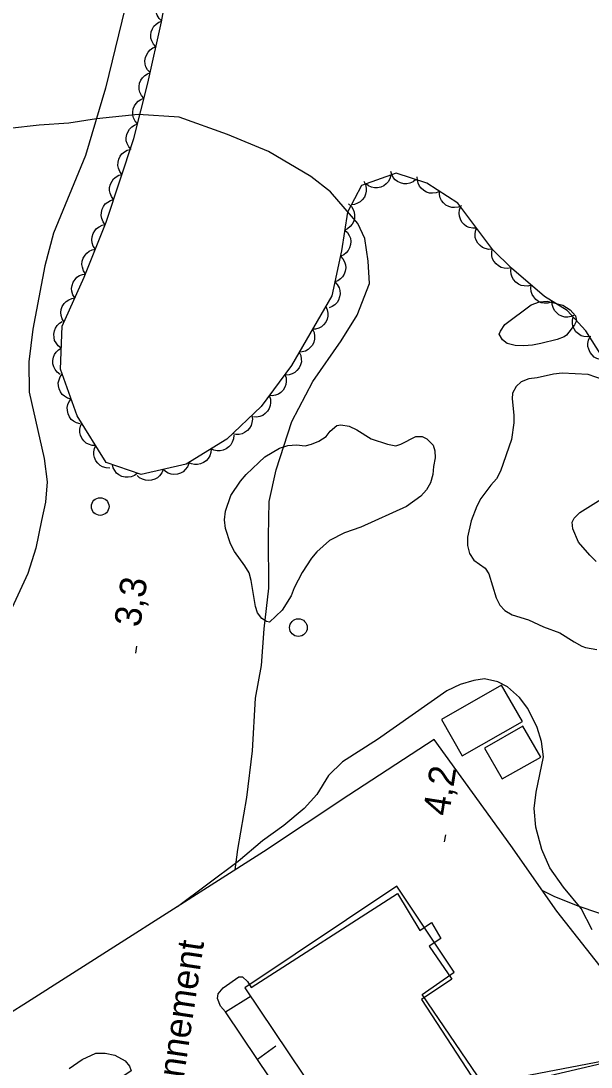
# Model space of a CAD drawing. Extents: x 282461 to 284471, y 5554090 to 5557646.
# Drawn here: x 283290.3 to 283354.9, y 5555541.8 to 5555660.4 of the extents above; entities that cross this region are included whole.
import ezdxf

# ---------------------------------------------------------------- set-up
doc = ezdxf.new("R2010")
doc.units = 0
for name, color, linetype in [('Niveau 19', 7, 'Continuous'), ('Niveau 2', 7, 'Continuous'), ('Niveau 22', 7, 'Continuous'), ('Niveau 3', 7, 'Continuous'), ('Niveau 31', 7, 'Continuous'), ('Niveau 36', 7, 'Continuous'), ('Niveau 44', 7, 'Continuous'), ('Niveau 52', 7, 'Continuous')]:
    doc.layers.add(name, color=color, linetype=linetype)

msp = doc.modelspace()

# ---------------------------------------------------------------- linework, layer by layer
at = {"layer": 'Niveau 19'}
msp.add_lwpolyline([(283290.64, 5555548.88), (283289.32, 5555548.05), (283285.18, 5555546.16), (283283.21, 5555545.92), (283278.74, 5555546.25)], dxfattribs=at)
at = {"layer": 'Niveau 2'}
for points in [[(283352.12, 5555624.74), (283351.89, 5555624.57), (283351.08, 5555624.27), (283349.23, 5555623.8), (283348.3, 5555623.62), (283347.32, 5555623.55), (283346.33, 5555623.6), (283345.4, 5555623.83), (283344.88, 5555624.23), (283344.52, 5555624.86), (283344.64, 5555625.21), (283345.15, 5555625.97), (283348.14, 5555628.18), (283349.07, 5555628.54), (283349.94, 5555628.6), (283351.74, 5555628.15), (283352.55, 5555627.64), (283353.14, 5555626.95), (283353.26, 5555626.37), (283353.03, 5555625.91), (283352.12, 5555624.74)], [(283356.34, 5555619.69), (283354.59, 5555620.31), (283351.63, 5555620.46), (283350.65, 5555620.34), (283348.8, 5555619.92), (283347.87, 5555619.8), (283347.01, 5555619.45), (283346.43, 5555618.93), (283346.03, 5555618.17), (283345.98, 5555617.54), (283346.17, 5555615.69), (283346.18, 5555614.82), (283345.91, 5555612.91), (283344.66, 5555609.32), (283344.21, 5555608.45), (283343.58, 5555607.75), (283342.43, 5555606.24), (283341.97, 5555605.38), (283341.35, 5555603.7), (283340.91, 5555601.84), (283340.91, 5555600.92), (283341.15, 5555600), (283341.62, 5555599.25), (283342.91, 5555598.33), (283343.32, 5555597.7), (283344.15, 5555594.99), (283344.57, 5555594.13), (283345.15, 5555593.55), (283345.97, 5555593.04), (283347.83, 5555592.48), (283349.52, 5555591.68), (283351.38, 5555591), (283353.01, 5555589.97), (283353.88, 5555589.51), (283354.29, 5555589.34), (283355.57, 5555589.12)], [(283337.27, 5555610.86), (283337.05, 5555609.87), (283337, 5555608.95), (283336.72, 5555608.02), (283336.26, 5555607.21), (283335.63, 5555606.51), (283334.02, 5555605.34), (283328.82, 5555602.99), (283326.97, 5555602.34), (283325.3, 5555601.46), (283323.86, 5555600.18), (283323.23, 5555599.48), (283322.2, 5555597.86), (283321.29, 5555596.12), (283320.95, 5555595.19), (283319.92, 5555593.56), (283318.48, 5555592.22), (283318.13, 5555592.28), (283317.61, 5555592.62), (283317.14, 5555593.26), (283316.9, 5555594), (283316.41, 5555596.95), (283316.17, 5555597.82), (283315.7, 5555598.62), (283314.52, 5555600.23), (283314.05, 5555601.1), (283313.51, 5555602.83), (283313.39, 5555603.81), (283313.49, 5555604.79), (283314.12, 5555606.59), (283315.2, 5555608.21), (283315.83, 5555608.97), (283317.27, 5555610.31), (283317.96, 5555610.95), (283319.63, 5555611.95), (283320.56, 5555612.24), (283321.54, 5555612.31), (283322.53, 5555612.2), (283323.23, 5555612.38), (283324.09, 5555612.73), (283324.9, 5555613.25), (283325.36, 5555613.89), (283326.11, 5555614.53), (283326.57, 5555614.6), (283327.5, 5555614.43), (283328.37, 5555614.03), (283330.01, 5555613), (283331.87, 5555612.38), (283332.8, 5555612.21), (283333.37, 5555612.39), (283335.05, 5555613.27), (283335.8, 5555613.27), (283336.33, 5555612.99), (283337.03, 5555612.3), (283337.21, 5555611.66), (283337.27, 5555610.86)], [(283355.48, 5555599.11), (283354.78, 5555599.8), (283353.49, 5555601.3), (283352.84, 5555602.79), (283352.77, 5555603.54), (283353, 5555604.01), (283353.63, 5555604.65), (283356.05, 5555606.17)], [(283355.04, 5555557.35), (283353.8, 5555559.77), (283351.81, 5555562.18), (283350.23, 5555564.36), (283349.34, 5555566.44), (283348.68, 5555568.97), (283348.48, 5555571.11), (283348.7, 5555572.96), (283349.53, 5555576.95), (283349.29, 5555578.68), (283348.81, 5555580.29), (283347.74, 5555582.42), (283346.81, 5555583.69), (283345.46, 5555584.89), (283344.36, 5555585.46), (283342.85, 5555585.8), (283341.63, 5555585.62), (283340.07, 5555585.14), (283338.57, 5555584.44), (283330.74, 5555578.9), (283326.77, 5555576.39), (283325.16, 5555574.82), (283323.84, 5555572.67), (283322.41, 5555571.1), (283320.11, 5555569.18), (283317.69, 5555567.43), (283314.93, 5555565.1), (283308.06, 5555559.96)]]:
    msp.add_lwpolyline(points, dxfattribs=at)
at = {"layer": 'Niveau 22'}
for points in [[(283304.68, 5555672.47), (283299.89, 5555652.77), (283297.64, 5555645.13), (283294.01, 5555636.31), (283293.01, 5555632.61), (283291.66, 5555625.44), (283291.23, 5555621.74), (283291.27, 5555618.28), (283292.94, 5555610.79), (283293.31, 5555608.14), (283293.1, 5555605.82), (283292.66, 5555603.74), (283291.99, 5555600.62), (283291.09, 5555597.72), (283289.05, 5555593.32), (283283.01, 5555583.9), (283277.16, 5555577.62), (283269.8, 5555571.33), (283263.41, 5555563.19)], [(283314.6, 5555564.13), (283314.88, 5555566.45), (283315.9, 5555572.32), (283316.57, 5555577.62), (283316.88, 5555583.61), (283317.57, 5555587.29), (283317.88, 5555591.46), (283318.41, 5555596.08), (283318.38, 5555601.96), (283318.46, 5555605.89), (283319.24, 5555609.48), (283321.02, 5555614.95), (283323.39, 5555619.49), (283326.6, 5555624.13), (283328.43, 5555627.04), (283329.81, 5555630.62), (283329.67, 5555633.16), (283329.3, 5555635.71), (283328.48, 5555637.43), (283325.4, 5555641.01), (283323.18, 5555642.73), (283318.38, 5555645.59), (283313.72, 5555647.52), (283308.24, 5555649.46), (283303.6, 5555649.77), (283298.87, 5555649.3), (283295.75, 5555648.81), (283292.39, 5555648.56), (283289.04, 5555648.19)], [(283349.4, 5555561.79), (283350.69, 5555561.14), (283353.41, 5555560.07), (283358.23, 5555558.45), (283360.73, 5555557.77), (283362.82, 5555556.98), (283367.07, 5555555.04), (283369.75, 5555553.56), (283373.64, 5555550.94), (283376.26, 5555548.55), (283377.66, 5555546.71), (283379.59, 5555542.81), (283380.55, 5555539.47)], [(283319.21, 5555544.16), (283317.11, 5555542.64), (283313.5, 5555548.02), (283316.39, 5555549.87)]]:
    msp.add_lwpolyline(points, dxfattribs=at)
at = {"layer": 'Niveau 3'}
for p, q in [((283303.33, 5555588.72), (283303.45, 5555589.51)), ((283338.33, 5555567.31), (283338.45, 5555568.1))]:
    msp.add_line(p, q, dxfattribs=at)
at = {"layer": 'Niveau 31'}
for points in [[(283344.79, 5555585.08), (283337.97, 5555581.17), (283340.33, 5555577.06), (283347.15, 5555580.97), (283344.79, 5555585.08)], [(283347.2, 5555580.43), (283342.86, 5555577.95), (283344.86, 5555574.44), (283349.21, 5555576.92), (283347.2, 5555580.43)], [(283332.92, 5555562.28), (283315.7, 5555550.77), (283345.38, 5555506.54), (283354.62, 5555512.7), (283344.26, 5555528.46), (283373.89, 5555534.47), (283371.66, 5555545.39), (283342.71, 5555539.85), (283335.8, 5555549.99), (283339.42, 5555552.54), (283332.92, 5555562.28)]]:
    msp.add_lwpolyline(points, dxfattribs=at)
at = {"layer": 'Niveau 36'}
for centre in [(283299.3, 5555605.33), (283321.76, 5555591.6)]:
    msp.add_circle(centre, 1, dxfattribs=at)
at = {"layer": 'Niveau 44'}
for points in [[(283357.37, 5555620.42), (283354.32, 5555625.25), (283352.21, 5555627.55), (283349.64, 5555629.15), (283345.91, 5555632.36), (283343.8, 5555634.42), (283339.81, 5555639.71), (283336.32, 5555641.99), (283332.83, 5555643.12), (283328.9, 5555641.71), (283327.31, 5555638.69), (283326.65, 5555634.3), (283325.54, 5555629.21), (283320.97, 5555621.32), (283317.54, 5555616.67), (283313.64, 5555612.95), (283309.03, 5555610.15), (283303.94, 5555608.95), (283299.99, 5555610.31), (283296.7, 5555615.6), (283294.79, 5555620.9), (283294.98, 5555625.76), (283297.48, 5555631.32), (283299.97, 5555637.57), (283303.13, 5555647.07), (283304.69, 5555653.32), (283306.25, 5555660.27), (283307.79, 5555668.83)], [(283306.27, 5555660.37), (283305.97, 5555660.66), (283305.77, 5555661.02), (283305.65, 5555661.33), (283305.63, 5555661.68), (283305.66, 5555662.05), (283305.79, 5555662.41), (283305.93, 5555662.7), (283306.17, 5555662.96), (283306.47, 5555663.18), (283306.8, 5555663.32)], [(283305.62, 5555657.45), (283305.33, 5555657.75), (283305.15, 5555658.12), (283305.04, 5555658.43), (283305.03, 5555658.78), (283305.08, 5555659.15), (283305.22, 5555659.5), (283305.38, 5555659.79), (283305.63, 5555660.03), (283305.94, 5555660.24), (283306.27, 5555660.37)], [(283304.96, 5555654.52), (283304.67, 5555654.83), (283304.49, 5555655.19), (283304.39, 5555655.5), (283304.37, 5555655.85), (283304.42, 5555656.22), (283304.57, 5555656.57), (283304.72, 5555656.86), (283304.98, 5555657.11), (283305.28, 5555657.32), (283305.62, 5555657.45)], [(283304.26, 5555651.61), (283303.98, 5555651.92), (283303.81, 5555652.29), (283303.71, 5555652.6), (283303.71, 5555652.95), (283303.77, 5555653.32), (283303.92, 5555653.67), (283304.08, 5555653.95), (283304.34, 5555654.19), (283304.65, 5555654.39), (283304.99, 5555654.52)], [(283303.54, 5555648.7), (283303.26, 5555649.01), (283303.09, 5555649.38), (283302.99, 5555649.69), (283302.98, 5555650.04), (283303.04, 5555650.41), (283303.19, 5555650.76), (283303.36, 5555651.04), (283303.61, 5555651.28), (283303.92, 5555651.48), (283304.26, 5555651.61)], [(283302.81, 5555645.79), (283302.53, 5555646.1), (283302.36, 5555646.47), (283302.26, 5555646.78), (283302.26, 5555647.13), (283302.31, 5555647.5), (283302.47, 5555647.85), (283302.63, 5555648.13), (283302.89, 5555648.37), (283303.2, 5555648.57), (283303.54, 5555648.7)], [(283301.77, 5555642.97), (283301.51, 5555643.3), (283301.37, 5555643.68), (283301.3, 5555644.01), (283301.32, 5555644.36), (283301.4, 5555644.72), (283301.58, 5555645.05), (283301.77, 5555645.32), (283302.04, 5555645.54), (283302.37, 5555645.72), (283302.71, 5555645.82)], [(283300.82, 5555640.13), (283300.57, 5555640.46), (283300.42, 5555640.84), (283300.35, 5555641.16), (283300.37, 5555641.51), (283300.46, 5555641.87), (283300.64, 5555642.21), (283300.82, 5555642.48), (283301.1, 5555642.7), (283301.42, 5555642.88), (283301.77, 5555642.97)], [(283332.24, 5555642.91), (283332.13, 5555642.5), (283331.92, 5555642.16), (283331.72, 5555641.9), (283331.43, 5555641.7), (283331.09, 5555641.55), (283330.71, 5555641.48), (283330.39, 5555641.45), (283330.05, 5555641.54), (283329.71, 5555641.68), (283329.42, 5555641.9)], [(283335.08, 5555642.39), (283334.75, 5555642.13), (283334.38, 5555641.99), (283334.05, 5555641.91), (283333.7, 5555641.93), (283333.34, 5555642.01), (283333, 5555642.19), (283332.73, 5555642.37), (283332.51, 5555642.64), (283332.33, 5555642.97), (283332.23, 5555643.31)], [(283337.74, 5555641.06), (283337.36, 5555640.9), (283336.95, 5555640.86), (283336.62, 5555640.87), (283336.29, 5555640.98), (283335.96, 5555641.15), (283335.68, 5555641.41), (283335.47, 5555641.66), (283335.33, 5555641.98), (283335.24, 5555642.34), (283335.23, 5555642.7)], [(283329.16, 5555642.2), (283329.35, 5555641.83), (283329.43, 5555641.43), (283329.45, 5555641.1), (283329.37, 5555640.76), (283329.23, 5555640.42), (283329, 5555640.11), (283328.77, 5555639.88), (283328.47, 5555639.71), (283328.12, 5555639.58), (283327.76, 5555639.54)], [(283340.25, 5555639.42), (283339.87, 5555639.26), (283339.46, 5555639.22), (283339.13, 5555639.23), (283338.8, 5555639.34), (283338.47, 5555639.51), (283338.19, 5555639.77), (283337.98, 5555640.02), (283337.84, 5555640.34), (283337.75, 5555640.7), (283337.74, 5555641.06)], [(283299.87, 5555637.28), (283299.62, 5555637.61), (283299.48, 5555637.99), (283299.4, 5555638.32), (283299.43, 5555638.67), (283299.51, 5555639.03), (283299.69, 5555639.36), (283299.87, 5555639.63), (283300.15, 5555639.85), (283300.47, 5555640.03), (283300.82, 5555640.13)], [(283327.45, 5555639.64), (283327.76, 5555639.36), (283327.97, 5555639.01), (283328.09, 5555638.71), (283328.13, 5555638.36), (283328.11, 5555637.99), (283327.99, 5555637.62), (283327.86, 5555637.33), (283327.62, 5555637.06), (283327.33, 5555636.83), (283327.01, 5555636.68)], [(283341.93, 5555636.9), (283341.52, 5555636.87), (283341.12, 5555636.97), (283340.81, 5555637.09), (283340.54, 5555637.31), (283340.29, 5555637.58), (283340.12, 5555637.92), (283340, 5555638.23), (283339.97, 5555638.58), (283340.01, 5555638.95), (283340.13, 5555639.29)], [(283298.75, 5555634.5), (283298.51, 5555634.85), (283298.39, 5555635.24), (283298.34, 5555635.56), (283298.38, 5555635.91), (283298.49, 5555636.27), (283298.69, 5555636.59), (283298.88, 5555636.85), (283299.17, 5555637.05), (283299.51, 5555637.21), (283299.86, 5555637.29)], [(283327.01, 5555636.68), (283327.31, 5555636.4), (283327.52, 5555636.05), (283327.65, 5555635.74), (283327.69, 5555635.39), (283327.66, 5555635.02), (283327.54, 5555634.66), (283327.41, 5555634.36), (283327.18, 5555634.1), (283326.89, 5555633.87), (283326.56, 5555633.71)], [(283343.74, 5555634.5), (283343.32, 5555634.48), (283342.93, 5555634.58), (283342.62, 5555634.7), (283342.34, 5555634.92), (283342.1, 5555635.19), (283341.92, 5555635.53), (283341.8, 5555635.83), (283341.78, 5555636.19), (283341.82, 5555636.55), (283341.93, 5555636.9)], [(283297.64, 5555631.72), (283297.4, 5555632.06), (283297.28, 5555632.45), (283297.23, 5555632.78), (283297.27, 5555633.13), (283297.38, 5555633.48), (283297.58, 5555633.81), (283297.77, 5555634.07), (283298.06, 5555634.27), (283298.4, 5555634.43), (283298.75, 5555634.5)], [(283345.87, 5555632.4), (283345.46, 5555632.31), (283345.06, 5555632.35), (283344.74, 5555632.42), (283344.43, 5555632.6), (283344.15, 5555632.83), (283343.92, 5555633.14), (283343.76, 5555633.42), (283343.68, 5555633.77), (283343.66, 5555634.14), (283343.73, 5555634.49)], [(283326.52, 5555633.72), (283326.81, 5555633.42), (283326.99, 5555633.06), (283327.1, 5555632.74), (283327.12, 5555632.39), (283327.07, 5555632.03), (283326.93, 5555631.67), (283326.77, 5555631.38), (283326.52, 5555631.14), (283326.22, 5555630.93), (283325.88, 5555630.79)], [(283348.14, 5555630.44), (283347.74, 5555630.33), (283347.33, 5555630.34), (283347.01, 5555630.4), (283346.69, 5555630.55), (283346.39, 5555630.76), (283346.15, 5555631.06), (283345.97, 5555631.33), (283345.87, 5555631.67), (283345.83, 5555632.04), (283345.87, 5555632.39)], [(283296.43, 5555628.98), (283296.21, 5555629.33), (283296.1, 5555629.73), (283296.06, 5555630.05), (283296.12, 5555630.4), (283296.24, 5555630.75), (283296.45, 5555631.07), (283296.66, 5555631.32), (283296.96, 5555631.51), (283297.3, 5555631.65), (283297.66, 5555631.71)], [(283325.88, 5555630.79), (283326.17, 5555630.49), (283326.36, 5555630.13), (283326.46, 5555629.81), (283326.48, 5555629.46), (283326.43, 5555629.1), (283326.29, 5555628.74), (283326.14, 5555628.45), (283325.88, 5555628.21), (283325.58, 5555628), (283325.25, 5555627.86)], [(283350.41, 5555628.48), (283350.01, 5555628.37), (283349.61, 5555628.39), (283349.28, 5555628.44), (283348.96, 5555628.59), (283348.66, 5555628.81), (283348.42, 5555629.1), (283348.24, 5555629.38), (283348.14, 5555629.71), (283348.1, 5555630.08), (283348.14, 5555630.44)], [(283295.2, 5555626.24), (283294.98, 5555626.6), (283294.87, 5555626.99), (283294.83, 5555627.32), (283294.89, 5555627.67), (283295.01, 5555628.01), (283295.23, 5555628.33), (283295.43, 5555628.58), (283295.73, 5555628.77), (283296.07, 5555628.92), (283296.43, 5555628.98)], [(283353.05, 5555627.03), (283352.67, 5555626.86), (283352.27, 5555626.81), (283351.94, 5555626.81), (283351.6, 5555626.91), (283351.27, 5555627.08), (283350.99, 5555627.33), (283350.77, 5555627.57), (283350.62, 5555627.89), (283350.52, 5555628.25), (283350.51, 5555628.61)], [(283324.85, 5555628.02), (283325.03, 5555627.64), (283325.09, 5555627.24), (283325.1, 5555626.91), (283325.01, 5555626.57), (283324.85, 5555626.24), (283324.61, 5555625.94), (283324.37, 5555625.71), (283324.06, 5555625.56), (283323.71, 5555625.45), (283323.35, 5555625.42)], [(283294.88, 5555623.29), (283294.55, 5555623.54), (283294.3, 5555623.87), (283294.14, 5555624.16), (283294.07, 5555624.5), (283294.05, 5555624.87), (283294.13, 5555625.24), (283294.23, 5555625.55), (283294.43, 5555625.84), (283294.7, 5555626.1), (283295, 5555626.29)], [(283354.91, 5555624.61), (283354.49, 5555624.55), (283354.09, 5555624.61), (283353.78, 5555624.7), (283353.48, 5555624.89), (283353.21, 5555625.14), (283353, 5555625.46), (283352.85, 5555625.75), (283352.8, 5555626.1), (283352.8, 5555626.47), (283352.88, 5555626.82)], [(283323.35, 5555625.42), (283323.53, 5555625.05), (283323.59, 5555624.65), (283323.6, 5555624.32), (283323.51, 5555623.98), (283323.35, 5555623.64), (283323.1, 5555623.35), (283322.87, 5555623.12), (283322.56, 5555622.96), (283322.2, 5555622.85), (283321.84, 5555622.83)], [(283356.38, 5555621.98), (283355.97, 5555621.99), (283355.58, 5555622.12), (283355.29, 5555622.27), (283355.03, 5555622.51), (283354.81, 5555622.8), (283354.66, 5555623.16), (283354.56, 5555623.47), (283354.57, 5555623.82), (283354.64, 5555624.19), (283354.78, 5555624.52)], [(283294.77, 5555620.3), (283294.43, 5555620.55), (283294.19, 5555620.87), (283294.03, 5555621.16), (283293.95, 5555621.5), (283293.93, 5555621.87), (283294.01, 5555622.25), (283294.11, 5555622.56), (283294.32, 5555622.84), (283294.58, 5555623.1), (283294.88, 5555623.29)], [(283321.84, 5555622.83), (283322.03, 5555622.45), (283322.09, 5555622.05), (283322.1, 5555621.72), (283322, 5555621.38), (283321.85, 5555621.05), (283321.6, 5555620.75), (283321.37, 5555620.53), (283321.05, 5555620.37), (283320.7, 5555620.26), (283320.34, 5555620.23)], [(283296.01, 5555617.51), (283295.61, 5555617.62), (283295.26, 5555617.83), (283295, 5555618.03), (283294.8, 5555618.32), (283294.65, 5555618.66), (283294.58, 5555619.03), (283294.55, 5555619.36), (283294.64, 5555619.7), (283294.78, 5555620.04), (283294.99, 5555620.33)], [(283320.23, 5555620.31), (283320.36, 5555619.92), (283320.38, 5555619.51), (283320.35, 5555619.18), (283320.22, 5555618.85), (283320.03, 5555618.54), (283319.76, 5555618.27), (283319.5, 5555618.07), (283319.17, 5555617.95), (283318.8, 5555617.88), (283318.45, 5555617.9)], [(283318.45, 5555617.9), (283318.58, 5555617.5), (283318.6, 5555617.1), (283318.57, 5555616.77), (283318.44, 5555616.44), (283318.25, 5555616.13), (283317.98, 5555615.86), (283317.72, 5555615.66), (283317.39, 5555615.54), (283317.03, 5555615.47), (283316.67, 5555615.48)], [(283297.03, 5555614.69), (283296.62, 5555614.8), (283296.27, 5555615.01), (283296.02, 5555615.21), (283295.82, 5555615.5), (283295.66, 5555615.84), (283295.59, 5555616.21), (283295.57, 5555616.54), (283295.65, 5555616.88), (283295.8, 5555617.22), (283296.01, 5555617.51)], [(283316.47, 5555615.65), (283316.54, 5555615.24), (283316.49, 5555614.84), (283316.41, 5555614.52), (283316.22, 5555614.22), (283315.98, 5555613.94), (283315.66, 5555613.73), (283315.37, 5555613.58), (283315.03, 5555613.51), (283314.66, 5555613.51), (283314.31, 5555613.58)], [(283298.79, 5555612.24), (283298.38, 5555612.25), (283297.99, 5555612.38), (283297.7, 5555612.53), (283297.44, 5555612.77), (283297.22, 5555613.07), (283297.07, 5555613.42), (283296.98, 5555613.74), (283296.99, 5555614.09), (283297.06, 5555614.45), (283297.21, 5555614.78)], [(283314.43, 5555613.43), (283314.41, 5555613.01), (283314.27, 5555612.63), (283314.12, 5555612.33), (283313.87, 5555612.08), (283313.57, 5555611.86), (283313.22, 5555611.72), (283312.91, 5555611.63), (283312.55, 5555611.65), (283312.19, 5555611.72), (283311.86, 5555611.87)], [(283300.38, 5555609.69), (283299.96, 5555609.71), (283299.57, 5555609.84), (283299.28, 5555609.99), (283299.02, 5555610.23), (283298.8, 5555610.52), (283298.66, 5555610.88), (283298.57, 5555611.19), (283298.58, 5555611.54), (283298.65, 5555611.91), (283298.79, 5555612.24)], [(283311.86, 5555611.87), (283311.84, 5555611.45), (283311.71, 5555611.07), (283311.55, 5555610.78), (283311.31, 5555610.52), (283311.01, 5555610.31), (283310.66, 5555610.17), (283310.34, 5555610.08), (283309.99, 5555610.09), (283309.63, 5555610.16), (283309.3, 5555610.31)], [(283303.52, 5555609.1), (283303.18, 5555608.85), (283302.8, 5555608.71), (283302.48, 5555608.64), (283302.13, 5555608.66), (283301.77, 5555608.75), (283301.43, 5555608.93), (283301.16, 5555609.12), (283300.95, 5555609.4), (283300.77, 5555609.72), (283300.68, 5555610.07)], [(283306.42, 5555609.53), (283306.27, 5555609.14), (283306.02, 5555608.82), (283305.79, 5555608.59), (283305.48, 5555608.43), (283305.13, 5555608.31), (283304.75, 5555608.29), (283304.42, 5555608.3), (283304.09, 5555608.42), (283303.77, 5555608.6), (283303.5, 5555608.85)], [(283309.34, 5555610.22), (283309.19, 5555609.83), (283308.94, 5555609.51), (283308.71, 5555609.28), (283308.4, 5555609.11), (283308.05, 5555609), (283307.66, 5555608.97), (283307.34, 5555608.99), (283307.01, 5555609.11), (283306.69, 5555609.29), (283306.42, 5555609.53)]]:
    msp.add_lwpolyline(points, dxfattribs=at)
at = {"layer": 'Niveau 52'}
for points in [[(283357.76, 5555550.9), (283351.04, 5555559.44), (283345.83, 5555566.9), (283337.15, 5555578.91), (283327.47, 5555572.6), (283317.81, 5555566.17), (283290.64, 5555548.88)], [(283313.5, 5555548.02), (283312.95, 5555548.69), (283312.6, 5555549.55), (283312.65, 5555550.07), (283313.23, 5555550.77), (283315.01, 5555551.99), (283315.41, 5555552), (283316, 5555551.48), (283316.41, 5555550.79), (283332.99, 5555561.47), (283335.52, 5555557.27), (283336.84, 5555558.15), (283337.9, 5555556.36), (283336.58, 5555555.49), (283339.16, 5555551.75), (283335.71, 5555549.42), (283342.52, 5555539.02), (283361.53, 5555543.48)], [(283295.79, 5555541.61), (283297.25, 5555542.63), (283298.81, 5555543.34), (283299.85, 5555543.34), (283300.95, 5555543.12), (283302.12, 5555542.49), (283302.64, 5555541.86), (283302.82, 5555541.34), (283297.93, 5555538.08), (283314.36, 5555513.73), (283321.76, 5555502.92), (283326.58, 5555506.09), (283327.23, 5555504.83), (283327.42, 5555503.21), (283327.14, 5555501.77), (283326.92, 5555501.07), (283326.71, 5555500.82)], [(283324.36, 5555531.87), (283317.11, 5555542.64)]]:
    msp.add_lwpolyline(points, dxfattribs=at)

# ---------------------------------------------------------------- texts
at = {"layer": 'Niveau 3'}
for s, p in [('3,3  ', (283303.81, 5555591.56)), ('4,2  ', (283338.81, 5555570.15))]:
    msp.add_text(s, height=3, rotation=81.0957, dxfattribs=at).set_placement(p)
at = {"layer": 'Niveau 52'}
msp.add_text('Stationnement', height=2.9999, rotation=81.5139, dxfattribs=at).set_placement((283307.26, 5555530.33))

doc.saveas('drawing.dxf')
